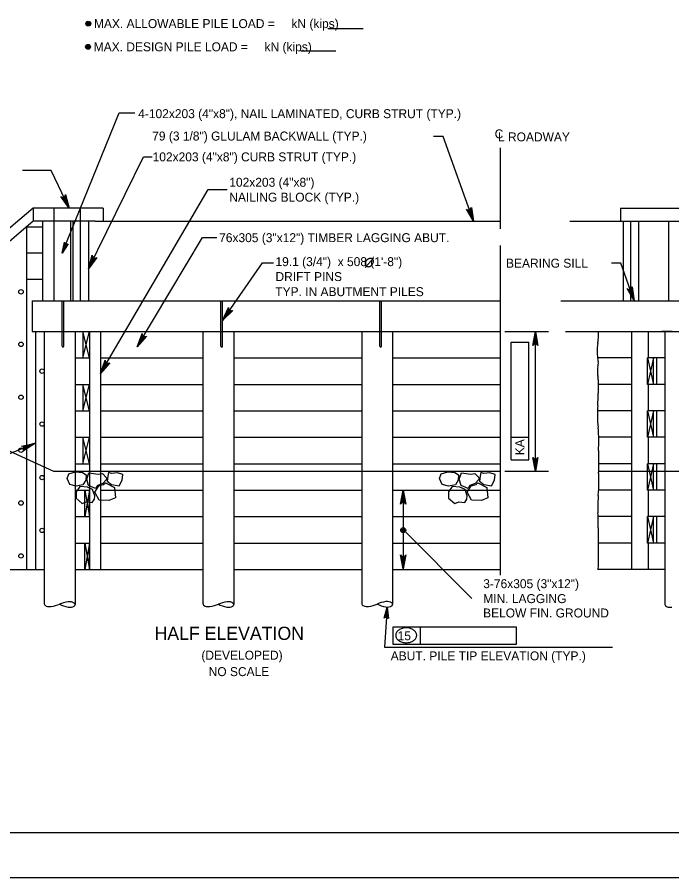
# Model space of a CAD drawing. Extents: x 635440 to 640306, y 296653 to 298484.
# Drawn here: x 638610.8 to 638830, y 296653.5 to 296941.7 of the extents above; entities that cross this region are included whole.
import ezdxf

# ---------------------------------------------------------------- set-up
doc = ezdxf.new("R2010")
doc.units = 0
for name, color, linetype in [('2', 7, 'Continuous'), ('4', 7, 'Continuous'), ('5', 7, 'Continuous'), ('52', 7, 'Continuous'), ('PLT-BNDY', 7, 'Continuous')]:
    doc.layers.add(name, color=color, linetype=linetype)

# ---------------------------------------------------------------- blocks, each defined once
blk = doc.blocks.new('ROCK')
at = {"layer": '4'}
for points in [[(2.36725, 1.088), (2.2065, 0.82625), (2.378625, 0.506625), (2.66975, 0.3095), (3.128875, 0.403375), (3.48475, 0.6775), (3.4915, 1.123375), (3.25625, 1.36725), (2.783625, 1.308375)], [(1.10175, -0.02725), (1.4015, -0.159125), (1.78825, -0.148875), (1.980875, -0.266), (2.343375, 0.09475), (2.27875, 0.5505), (1.969375, 0.883), (1.4225, 0.553625), (1.152875, 0.479), (1.0105, 0.082)], [(0.74675, 0.359875), (0.882, 0.16), (1.072875, -0.144), (0.892, -0.457375), (0.448125, -0.758625), (0.1, -0.49325), (-0.095, -0.146375), (0.202875, 0.1025), (0.579125, 0.219875)], [(2.231375, -0.71725), (2.2025, -0.266375), (2.45475, 0.037125), (2.9085, 0.28875), (3.2995, 0.047625), (3.46875, -0.344), (3.231625, -0.855), (2.92, -0.860375), (2.5765, -1.054625), (2.340375, -0.904375)], [(1.2085, -0.192875), (0.778375, -0.737625), (1.008375, -1.391375), (1.48725, -1.396875), (2.09825, -1.106625), (2.133375, -0.486375), (1.723125, -0.203375), (1.37425, -0.239875)]]:
    blk.add_lwpolyline(points, close=True, dxfattribs=at)

msp = doc.modelspace()

# ---------------------------------------------------------------- linework, layer by layer
at = {"layer": '2'}
msp.add_line((639261.46, 296668.46), (638475.46, 296668.46), dxfattribs=at)
at = {"layer": '4'}
for p, q in [((638616.15, 296877.78), (638554.77, 296825.45)), ((638616.15, 296877.78), (638616.15, 296873.35)), ((638639.57, 296877.78), (638616.15, 296877.78)), ((638623.14, 296877.78), (638623.14, 296873.35)), ((638631.94, 296877.78), (638631.94, 296846.77)), ((638639.57, 296877.78), (638639.57, 296873.35)), ((638812.82, 296877.78), (638841.71, 296877.78)), ((638812.82, 296877.78), (638812.82, 296873.35)), ((638616.15, 296873.35), (638554.77, 296821.02)), ((638636.94, 296873.35), (638616.15, 296873.35)), ((638619.33, 296873.35), (638619.33, 296846.77)), ((638623.14, 296873.35), (638623.14, 296846.77)), ((638628.64, 296873.35), (638628.64, 296846.77)), ((638629.49, 296873.35), (638629.49, 296846.77)), ((638634.7, 296873.35), (638634.7, 296846.77)), ((638636.94, 296873.35), (638772.54, 296873.35)), ((638795.82, 296873.35), (638841.71, 296873.35)), ((638813.64, 296873.35), (638813.64, 296846.77)), ((638816.1, 296873.35), (638816.1, 296846.77)), ((638818.85, 296873.35), (638818.85, 296846.77)), ((638828.81, 296873.35), (638828.81, 296846.77)), ((638613.95, 296871.47), (638613.95, 296793.73)), ((638613.95, 296871.47), (638619.33, 296871.47)), ((638617.51, 296871.49), (638618.44, 296871.49)), ((638613.95, 296862.76), (638619.33, 296862.76)), ((638613.95, 296854.03), (638619.33, 296854.03)), ((638615.81, 296846.77), (638615.81, 296836.44)), ((638615.81, 296846.77), (638772.54, 296846.77)), ((638625.9, 296831.51), (638625.9, 296846.77)), ((638626.46, 296831.51), (638626.46, 296846.77)), ((638679.05, 296831.51), (638679.05, 296846.77)), ((638679.61, 296831.51), (638679.61, 296846.77)), ((638732.21, 296831.51), (638732.21, 296846.77)), ((638732.76, 296831.51), (638732.76, 296846.77)), ((638792.85, 296846.77), (638843.44, 296846.77)), ((638615.81, 296836.44), (638772.54, 296836.44)), ((638616.92, 296836.44), (638616.92, 296756.71)), ((638619.87, 296836.44), (638619.87, 296791.02)), ((638630.2, 296836.44), (638630.2, 296789.62)), ((638632.83, 296836.44), (638632.83, 296827.58)), ((638635.04, 296827.58), (638632.83, 296836.44)), ((638632.83, 296827.58), (638635.04, 296836.44)), ((638635.04, 296836.44), (638635.04, 296827.58)), ((638635.04, 296836.44), (638635.04, 296789.62)), ((638638.68, 296836.44), (638638.68, 296789.62)), ((638673.02, 296836.44), (638673.02, 296789.62)), ((638683.35, 296836.44), (638683.35, 296789.62)), ((638726.18, 296836.44), (638726.18, 296789.62)), ((638736.51, 296836.44), (638736.51, 296789.62)), ((638794.4, 296836.44), (638843.96, 296836.44)), ((638816.51, 296836.44), (638816.51, 296789.62)), ((638822.02, 296836.44), (638822.02, 296827.58)), ((638830.14, 296836.44), (638826.58, 296836.44)), ((638827.67, 296836.44), (638827.67, 296789.62)), ((638630.2, 296827.58), (638635.04, 296827.58)), ((638638.68, 296827.58), (638673.02, 296827.58)), ((638683.35, 296827.58), (638726.18, 296827.58)), ((638736.51, 296827.58), (638772.54, 296827.58)), ((638816.51, 296827.58), (638805.15, 296827.58)), ((638821.85, 296818.72), (638821.85, 296827.58)), ((638821.85, 296827.58), (638823.85, 296818.72)), ((638823.85, 296827.58), (638821.85, 296818.72)), ((638827.67, 296827.58), (638821.85, 296827.58)), ((638823.85, 296818.72), (638823.85, 296827.58)), ((638824.99, 296818.72), (638824.99, 296827.58)), ((638827.67, 296827.58), (638826.58, 296827.58)), ((638560.01, 296818.48), (638622.93, 296789.62)), ((638630.2, 296818.72), (638635.04, 296818.72)), ((638632.83, 296809.86), (638635.04, 296818.72)), ((638635.04, 296809.86), (638632.83, 296818.72)), ((638632.83, 296818.72), (638632.83, 296809.86)), ((638635.04, 296818.72), (638635.04, 296809.86)), ((638638.68, 296818.72), (638673.02, 296818.72)), ((638683.35, 296818.72), (638726.18, 296818.72)), ((638736.51, 296818.72), (638772.54, 296818.72)), ((638816.51, 296818.72), (638805.4, 296818.72)), ((638827.67, 296818.72), (638821.85, 296818.72)), ((638822.02, 296818.72), (638822.02, 296809.86)), ((638630.2, 296809.86), (638635.04, 296809.86)), ((638638.68, 296809.86), (638673.02, 296809.86)), ((638683.35, 296809.86), (638726.18, 296809.86)), ((638736.51, 296809.86), (638772.54, 296809.86)), ((638816.51, 296809.86), (638805.1, 296809.86)), ((638823.85, 296809.86), (638821.85, 296801)), ((638821.85, 296809.86), (638823.85, 296801)), ((638821.85, 296801), (638821.85, 296809.86)), ((638827.67, 296809.86), (638821.85, 296809.86)), ((638823.85, 296801), (638823.85, 296809.86)), ((638824.99, 296801), (638824.99, 296809.86)), ((638630.2, 296801), (638635.04, 296801)), ((638632.83, 296801), (638632.83, 296792.14)), ((638635.04, 296792.14), (638632.83, 296801)), ((638632.83, 296792.14), (638635.04, 296801)), ((638635.04, 296801), (638635.04, 296792.14)), ((638638.68, 296801), (638673.02, 296801)), ((638683.35, 296801), (638726.18, 296801)), ((638736.51, 296801), (638772.54, 296801)), ((638816.51, 296801), (638805.53, 296801)), ((638827.67, 296801), (638821.85, 296801)), ((638822.02, 296801), (638822.02, 296792.14)), ((638613.95, 296793.73), (638613.95, 296756.71)), ((638619.87, 296791.02), (638619.87, 296745.24)), ((638622.93, 296789.62), (638772.54, 296789.62)), ((638630.2, 296792.14), (638635.04, 296792.14)), ((638630.2, 296789.62), (638630.2, 296744.97)), ((638635.04, 296789.62), (638635.04, 296756.71)), ((638638.68, 296792.14), (638673.02, 296792.14)), ((638638.68, 296789.62), (638638.68, 296756.71)), ((638673.02, 296789.62), (638673.02, 296745.24)), ((638683.35, 296792.14), (638726.18, 296792.14)), ((638683.35, 296789.62), (638683.35, 296744.97)), ((638726.18, 296789.62), (638726.18, 296745.29)), ((638736.51, 296792.14), (638772.54, 296792.14)), ((638736.51, 296789.62), (638736.51, 296745.02)), ((638816.51, 296792.14), (638805.39, 296792.14)), ((638805.45, 296789.62), (638834.94, 296789.62)), ((638816.51, 296789.62), (638816.51, 296756.71)), ((638827.67, 296792.14), (638821.85, 296792.14)), ((638823.85, 296792.14), (638821.85, 296783.28)), ((638821.85, 296792.14), (638823.85, 296783.28)), ((638821.85, 296783.28), (638821.85, 296792.14)), ((638823.85, 296783.28), (638823.85, 296792.14)), ((638824.99, 296783.28), (638824.99, 296792.14)), ((638827.67, 296789.62), (638827.67, 296744.98)), ((638630.2, 296783.28), (638635.04, 296783.28)), ((638635.04, 296783.28), (638633.5, 296774.43)), ((638633.5, 296783.28), (638635.04, 296774.43)), ((638633.5, 296774.43), (638633.5, 296783.28)), ((638635.04, 296774.43), (638635.04, 296783.28)), ((638638.68, 296783.28), (638673.02, 296783.28)), ((638683.35, 296783.28), (638726.18, 296783.28)), ((638736.51, 296783.28), (638772.54, 296783.28)), ((638816.51, 296783.28), (638805.47, 296783.28)), ((638827.67, 296783.28), (638821.85, 296783.28)), ((638822.02, 296783.28), (638822.02, 296774.43)), ((638630.2, 296774.43), (638635.04, 296774.43)), ((638638.68, 296774.43), (638673.02, 296774.43)), ((638683.35, 296774.43), (638726.18, 296774.43)), ((638736.51, 296774.43), (638772.54, 296774.43)), ((638816.51, 296774.43), (638805.29, 296774.43)), ((638827.67, 296774.43), (638821.85, 296774.43)), ((638821.85, 296765.57), (638821.85, 296774.43)), ((638821.85, 296774.43), (638823.85, 296765.57)), ((638823.85, 296774.43), (638821.85, 296765.57)), ((638823.85, 296765.57), (638823.85, 296774.43)), ((638824.99, 296765.57), (638824.99, 296774.43)), ((638630.2, 296765.57), (638635.04, 296765.57)), ((638633.5, 296756.71), (638633.5, 296765.57)), ((638633.5, 296765.57), (638635.04, 296756.71)), ((638635.04, 296765.57), (638633.5, 296756.71)), ((638635.04, 296756.71), (638635.04, 296765.57)), ((638638.68, 296765.57), (638673.02, 296765.57)), ((638683.35, 296765.57), (638726.18, 296765.57)), ((638736.51, 296765.57), (638772.54, 296765.57)), ((638816.51, 296765.57), (638805.38, 296765.57)), ((638827.67, 296765.57), (638821.85, 296765.57)), ((638822.02, 296765.57), (638822.02, 296756.71)), ((638600.2, 296756.71), (638619.87, 296756.71)), ((638630.2, 296756.71), (638673.02, 296756.71)), ((638631.44, 296756.71), (638635.87, 296756.71)), ((638683.35, 296756.71), (638726.18, 296756.71)), ((638736.51, 296756.71), (638772.54, 296756.71)), ((638827.67, 296756.71), (638805.38, 296756.71))]:
    msp.add_line(p, q, dxfattribs=at)
for centre in [(638612.09, 296849.73), (638612.09, 296832.14), (638619.15, 296823.15), (638612.09, 296814.42), (638619.15, 296805.43), (638612.09, 296796.7), (638619.16, 296787.52), (638612.09, 296778.99), (638619.16, 296769.81), (638612.09, 296761.27)]:
    msp.add_circle(centre, 0.738, dxfattribs=at)
for centre, radius, start, end in [((638784.03, 296834.83), 21.4, 0, 4.3004), ((638772.65, 296838.02), 32.98, 350.2251, 352.7773), ((638797.84, 296834.83), 7.59, 352.7773, 0), ((638626.18, 296831.55), 0.28, 188.6735, 351.3265), ((638679.33, 296831.55), 0.28, 188.6735, 351.3265), ((638732.48, 296831.55), 0.28, 188.6735, 351.3265), ((638822.87, 296830.01), 17.89, 174.8504, 180), ((638826.95, 296830.01), 21.97, 180, 184.6462), ((638815.06, 296830.72), 10.05, 170.2251, 174.8504), ((638810.87, 296828.71), 5.84, 184.6462, 194.0958), ((638799.09, 296825.75), 6.31, 5.005, 14.0958), ((638810.87, 296823.12), 5.83, 165.3447, 183.5807), ((638800.37, 296825.86), 5.02, 345.3447, 5.005), ((638817.48, 296823.53), 12.45, 183.5807, 190.7194), ((638797.79, 296819.8), 7.59, 1.5728, 10.7194), ((638749.44, 296818.48), 55.96, 0, 1.5729), ((638638.13, 296818.48), 167.27, 359.0903, 0), ((638730.56, 296817.01), 74.82, 355.9277, 359.0903), ((638862.4, 296807.62), 57.35, 175.9277, 179.5403), ((638833.64, 296807.85), 28.59, 179.5403, 187.1963), ((638772.61, 296800.15), 32.93, 0.063, 7.1963), ((638731.12, 296800.1), 74.41, 357.2609, 0.063), ((638872.51, 296793.34), 67.13, 177.2609, 180.2111), ((638898.34, 296793.43), 92.96, 180.2111, 182.5002), ((638728.48, 296786.02), 77.05, 359.9858, 2.5002), ((638748.66, 296786.01), 56.88, 355.4372, 359.9858), ((638850.67, 296777.87), 45.46, 175.4372, 180.5256), ((638893.93, 296778.27), 88.72, 180.5256, 181.6562), ((638075.42, 296754.6), 730.13, 1.26208, 1.65618), ((638730.81, 296769.04), 74.59, 0, 1.2621), ((634573.88, 296769.04), 4231.51, 359.83244, 0)]:
    msp.add_arc(centre, radius, start, end, dxfattribs=at)
for centre, major_axis, start_param, end_param in [((638621.7, 296745.19), (-1.83, 0.05), 0, 1.827597), ((638619.94, 296747.82), (-7.3, 0.19), 1.89032, 2.356194), ((638630.13, 296742.38), (7.3, -0.19), 1.89032, 2.356194), ((638630.27, 296747.55), (7.3, -0.19), 3.926991, 4.392865), ((638628.37, 296745.01), (1.83, -0.05), 4.455588, 8.110783), ((638674.86, 296745.19), (-1.83, 0.05), 0, 1.827597), ((638673.09, 296747.82), (-7.3, 0.19), 1.89032, 2.356194), ((638683.29, 296742.38), (7.3, -0.19), 1.89032, 2.356194), ((638683.42, 296747.55), (7.3, -0.19), 3.926991, 4.392865), ((638681.53, 296745.01), (1.83, -0.05), 4.455588, 8.110783), ((638728.01, 296745.25), (-1.83, 0.05), 0, 1.827597), ((638726.24, 296747.88), (-7.31, 0.19), 1.89032, 2.356194), ((638736.44, 296742.44), (7.31, -0.19), 1.89032, 2.356194), ((638736.58, 296747.6), (7.31, -0.19), 3.926991, 4.392865), ((638734.68, 296745.07), (1.83, -0.05), 4.455588, 8.110783), ((638829.5, 296744.98), (-1.83, 0), 0, 1.827597)]:
    msp.add_ellipse(centre, major_axis=major_axis, ratio=0.5, start_param=start_param, end_param=end_param, dxfattribs=at)
at = {"layer": '5'}
for p, q in [((638714.8, 296937.91), (638726.65, 296937.91)), ((638705.83, 296930.47), (638717.45, 296930.47)), ((638644.93, 296909.69), (638650.16, 296909.69)), ((638753.44, 296901.72), (638750.22, 296901.72)), ((638763.61, 296873.35), (638753.44, 296901.72)), ((638772.54, 296897.92), (638772.54, 296870.83)), ((638653.15, 296894.9), (638656.01, 296894.9)), ((638622.19, 296890.36), (638612.62, 296890.36)), ((638674.73, 296884.01), (638681.09, 296884.01)), ((638672.81, 296867.9), (638677.65, 296867.9)), ((638772.54, 296865.25), (638772.54, 296754.86)), ((638727.28, 296857.9), (638730.08, 296860.96)), ((638774.08, 296836.44), (638788.72, 296836.44)), ((638784.29, 296789.62), (638784.29, 296836.44)), ((638776.17, 296793.49), (638776.17, 296832.86)), ((638776.17, 296832.86), (638782.07, 296832.86)), ((638782.07, 296793.49), (638782.07, 296832.86)), ((638776.17, 296801.05), (638782.07, 296801.05)), ((638776.17, 296793.49), (638782.07, 296793.49)), ((638774.08, 296789.62), (638788.72, 296789.62)), ((638740.06, 296783.28), (638740.06, 296756.93)), ((638740.06, 296770.11), (638762.99, 296747.05)), ((638734.67, 296744.06), (638733.74, 296730.72)), ((638736.69, 296737.53), (638777.9, 296737.53)), ((638736.69, 296731.62), (638736.69, 296737.53)), ((638745.86, 296731.62), (638745.86, 296737.53)), ((638777.9, 296737.53), (638777.9, 296731.62)), ((638733.74, 296730.72), (638810.07, 296730.72)), ((638777.9, 296731.62), (638736.69, 296731.62))]:
    msp.add_line(p, q, dxfattribs=at)
for points in [[(638625.87, 296862.66), (638644.93, 296909.69)], [(638634.7, 296857.4), (638653.15, 296894.9)], [(638628.18, 296877.78), (638622.19, 296890.36)], [(638628.18, 296877.78), (638625.39, 296881.61), (638625.77, 296881.39), (638626.13, 296881.36), (638626.44, 296881.44), (638626.7, 296881.63), (638626.9, 296881.93), (638626.97, 296882.36), (638628.18, 296877.78), (638626.9, 296881.93), (638626.7, 296881.63), (638628.18, 296877.78), (638626.44, 296881.44), (638626.13, 296881.36), (638628.18, 296877.78), (638625.77, 296881.39)], [(638638.68, 296822.38), (638674.73, 296884.01)], [(638763.61, 296873.35), (638761.21, 296877.44), (638761.57, 296877.18), (638761.92, 296877.12), (638762.24, 296877.17), (638762.51, 296877.33), (638762.74, 296877.61), (638762.86, 296878.03), (638763.61, 296873.35), (638762.74, 296877.61), (638762.51, 296877.33), (638763.61, 296873.35), (638762.24, 296877.17), (638761.92, 296877.12), (638763.61, 296873.35), (638761.57, 296877.18)], [(638650.97, 296831.31), (638672.81, 296867.9)], [(638625.87, 296862.66), (638626.62, 296866.38), (638626.7, 296866.04), (638626.87, 296865.81), (638627.09, 296865.68), (638627.34, 296865.62), (638627.62, 296865.67), (638627.91, 296865.86), (638625.87, 296862.66), (638627.62, 296865.67), (638627.34, 296865.62), (638625.87, 296862.66), (638627.09, 296865.68), (638626.87, 296865.81), (638625.87, 296862.66), (638626.7, 296866.04)], [(638679.61, 296840.18), (638692.98, 296859.41), (638696.68, 296859.41)], [(638817.36, 296846.77), (638812.95, 296859.39), (638809.82, 296859.39)], [(638817.36, 296846.77), (638815, 296850.88), (638815.35, 296850.62), (638815.7, 296850.55), (638816.02, 296850.61), (638816.3, 296850.76), (638816.53, 296851.04), (638816.65, 296851.46), (638817.36, 296846.77), (638816.53, 296851.04), (638816.3, 296850.76), (638817.36, 296846.77), (638816.02, 296850.61), (638815.7, 296850.55), (638817.36, 296846.77), (638815.35, 296850.62)], [(638679.61, 296840.18), (638681.55, 296844.51), (638681.55, 296844.07), (638681.7, 296843.74), (638681.93, 296843.52), (638682.22, 296843.38), (638682.58, 296843.36), (638682.99, 296843.51), (638679.61, 296840.18), (638682.58, 296843.36), (638682.22, 296843.38), (638679.61, 296840.18), (638681.93, 296843.52), (638681.7, 296843.74), (638679.61, 296840.18), (638681.55, 296844.07)], [(638650.97, 296831.31), (638652.61, 296835.76), (638652.63, 296835.32), (638652.81, 296835), (638653.05, 296834.79), (638653.34, 296834.68), (638653.71, 296834.68), (638654.11, 296834.86), (638650.97, 296831.31), (638653.71, 296834.68), (638653.34, 296834.68), (638650.97, 296831.31), (638653.05, 296834.79), (638652.81, 296835), (638650.97, 296831.31), (638652.63, 296835.32)], [(638784.29, 296836.44), (638785.16, 296831.78), (638784.92, 296832.13), (638784.6, 296832.32), (638784.29, 296832.37), (638783.98, 296832.32), (638783.67, 296832.13), (638783.42, 296831.78), (638784.29, 296836.44), (638783.67, 296832.13), (638783.98, 296832.32), (638784.29, 296836.44), (638784.29, 296832.37), (638784.6, 296832.32), (638784.29, 296836.44), (638784.92, 296832.13)], [(638638.68, 296822.38), (638640.28, 296826.85), (638640.31, 296826.41), (638640.49, 296826.09), (638640.73, 296825.89), (638641.03, 296825.78), (638641.39, 296825.78), (638641.79, 296825.97), (638638.68, 296822.38), (638641.39, 296825.78), (638641.03, 296825.78), (638638.68, 296822.38), (638640.73, 296825.89), (638640.49, 296826.09), (638638.68, 296822.38), (638640.31, 296826.41)], [(638616.92, 296799), (638547.37, 296770.44)], [(638616.92, 296799), (638612.94, 296796.42), (638613.18, 296796.78), (638613.23, 296797.14), (638613.16, 296797.45), (638612.99, 296797.72), (638612.7, 296797.94), (638612.27, 296798.03), (638616.92, 296799), (638612.7, 296797.94), (638612.99, 296797.72), (638616.92, 296799), (638613.16, 296797.45), (638613.23, 296797.14), (638616.92, 296799), (638613.18, 296796.78)], [(638784.29, 296789.62), (638783.42, 296794.28), (638783.67, 296793.92), (638783.98, 296793.73), (638784.29, 296793.68), (638784.6, 296793.73), (638784.92, 296793.92), (638785.16, 296794.28), (638784.29, 296789.62), (638784.92, 296793.92), (638784.6, 296793.73), (638784.29, 296789.62), (638784.29, 296793.68), (638783.98, 296793.73), (638784.29, 296789.62), (638783.67, 296793.92)], [(638740.06, 296783.28), (638740.94, 296778.62), (638740.69, 296778.98), (638740.38, 296779.17), (638740.06, 296779.22), (638739.75, 296779.17), (638739.44, 296778.98), (638739.19, 296778.62), (638740.06, 296783.28), (638739.44, 296778.98), (638739.75, 296779.17), (638740.06, 296783.28), (638740.06, 296779.22), (638740.38, 296779.17), (638740.06, 296783.28), (638740.69, 296778.98)], [(638740.06, 296756.93), (638739.19, 296761.59), (638739.44, 296761.23), (638739.75, 296761.05), (638740.06, 296760.99), (638740.38, 296761.05), (638740.69, 296761.23), (638740.94, 296761.59), (638740.06, 296756.93), (638740.69, 296761.23), (638740.38, 296761.05), (638740.06, 296756.93), (638740.06, 296760.99), (638739.75, 296761.05), (638740.06, 296756.93), (638739.44, 296761.23)], [(638734.67, 296744.06), (638735.11, 296740.29), (638734.93, 296740.6), (638734.69, 296740.76), (638734.45, 296740.82), (638734.19, 296740.8), (638733.94, 296740.67), (638733.72, 296740.39), (638734.67, 296744.06), (638733.94, 296740.67), (638734.19, 296740.8), (638734.67, 296744.06), (638734.45, 296740.82), (638734.69, 296740.76), (638734.67, 296744.06), (638734.93, 296740.6)]]:
    msp.add_lwpolyline(points, dxfattribs=at)
for points in [[(638628.18, 296877.78), (638627.14, 296880.55), (638626.69, 296880.34)], [(638763.09, 296876.18), (638762.2, 296875.87), (638763.59, 296873.35)], [(638817.36, 296846.77), (638816.61, 296849.64), (638816.15, 296849.48)], [(638679.61, 296840.18), (638681.5, 296842.47), (638681.09, 296842.75)], [(638783.8, 296833.48), (638784.78, 296833.48), (638784.29, 296836.44)], [(638650.97, 296831.31), (638652.69, 296833.72), (638652.27, 296833.97)], [(638638.68, 296822.38), (638640.38, 296824.81), (638639.96, 296825.06)], [(638616.92, 296799), (638614.09, 296798.1), (638614.28, 296797.65)], [(638783.8, 296792.57), (638784.78, 296792.57), (638784.29, 296789.62)], [(638739.57, 296780.33), (638740.56, 296780.33), (638740.06, 296783.28)], [(638739.57, 296759.88), (638740.56, 296759.88), (638740.06, 296756.93)]]:
    msp.add_lwpolyline(points, close=True, dxfattribs=at)
for centre, radius in [((638634.63, 296939.56), 0.833), ((638634.63, 296939.56), 0.625), ((638634.63, 296939.56), 0.417), ((638634.63, 296939.56), 0.208), ((638634.54, 296931.8), 0.833), ((638634.54, 296931.8), 0.625), ((638634.54, 296931.8), 0.417), ((638634.54, 296931.8), 0.208), ((638740.06, 296769.91), 0.833), ((638740.06, 296769.91), 0.417)]:
    msp.add_circle(centre, radius, dxfattribs=at)
for centre, radius, start, end in [((638739.39, 296734.68), 1.83, 149.9767, 180), ((638739.39, 296734.68), 1.83, 180, 210.0233), ((638740.19, 296734.21), 2.76, 125.6316, 149.9767), ((638740.72, 296733.48), 3.66, 106.5358, 125.6316), ((638741.06, 296732.32), 4.87, 90, 106.5358), ((638741.06, 296732.32), 4.87, 73.4642, 90), ((638741.41, 296733.48), 3.66, 54.3684, 73.4642), ((638741.93, 296734.21), 2.76, 30.0233, 54.3684), ((638742.74, 296734.68), 1.83, 0, 30.0233), ((638742.74, 296734.68), 1.83, 329.9767, 0), ((638740.19, 296735.14), 2.76, 210.0233, 234.3684), ((638740.72, 296735.88), 3.66, 234.3684, 253.4642), ((638741.06, 296737.04), 4.87, 253.4642, 270), ((638741.06, 296737.04), 4.87, 270, 286.5358), ((638741.41, 296735.88), 3.66, 286.5358, 305.6316), ((638741.93, 296735.14), 2.76, 305.6316, 329.9767)]:
    msp.add_arc(centre, radius, start, end, dxfattribs=at)
msp.add_spline([(638729.79, 296860.66), (638729.57, 296860.83), (638729.35, 296860.89), (638729.07, 296860.92), (638728.92, 296860.92), (638728.65, 296860.86), (638728.4, 296860.74), (638728.23, 296860.65), (638727.9, 296860.38), (638727.64, 296860.04), (638727.48, 296859.73), (638727.39, 296859.44), (638727.36, 296859.17), (638727.39, 296858.94), (638727.5, 296858.61), (638727.62, 296858.44), (638727.86, 296858.26), (638728.23, 296858.17), (638728.64, 296858.18), (638729.16, 296858.42), (638729.54, 296858.75), (638729.83, 296859.14), (638730.02, 296859.56), (638730.08, 296860.02), (638730, 296860.31), (638729.8, 296860.66)], degree=3, dxfattribs=at)
at = {"layer": '52'}
msp.add_lwpolyline([(638634.7, 296857.4), (638635.97, 296861.96), (638636.03, 296861.53), (638636.23, 296861.23), (638636.49, 296861.04), (638636.79, 296860.95), (638637.16, 296860.98), (638637.54, 296861.19), (638634.7, 296857.4), (638637.16, 296860.98), (638636.79, 296860.95), (638634.7, 296857.4), (638636.49, 296861.04), (638636.23, 296861.23), (638634.7, 296857.4), (638636.03, 296861.53)], dxfattribs=at)
at = {"layer": 'PLT-BNDY'}
msp.add_lwpolyline([(638435.46, 297247.46), (639276.46, 297247.46), (639276.46, 296653.46), (638435.46, 296653.46)], close=True, dxfattribs=at)

# ---------------------------------------------------------------- block references
at = {"layer": '5', "xscale": 4.921475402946, "yscale": -4.921475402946, "rotation": -156.2166383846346}
for p in [(638645.48, 296789.04), (638770.14, 296789.04)]:
    msp.add_blockref('ROCK', p, dxfattribs=at)

# ---------------------------------------------------------------- texts
at = {"layer": '5'}
for s, height, p in [('MAX. ALLOWABLE PILE LOAD =     kN (kips)', 3.0001, (638636.52, 296938.08)), ('MAX. DESIGN PILE LOAD =     kN (kips)', 3.0001, (638636.44, 296930.31)), ('4-102x203 (4"x8"), NAIL LAMINATED, CURB STRUT (TYP.)', 3.0001, (638651.34, 296907.91)), ('79 (3 1/8") GLULAM BACKWALL (TYP.)', 3.0001, (638656.02, 296900.42)), ('C', 3, (638770.66, 296901.14)), ('L ROADWAY', 3, (638771.78, 296900.13)), ('102x203 (4"x8") CURB STRUT (TYP.)', 3.0001, (638656.16, 296893.44)), ('102x203 (4"x8")', 3.0001, (638681.83, 296884.93)), ('NAILING BLOCK (TYP.)', 3.0001, (638681.83, 296879.93)), ('76x305 (3"x12") TIMBER LAGGING ABUT.', 3.0001, (638678.43, 296866.37)), ('19.1 (3/4")  x 508 (1\'-8")', 3.0001, (638697.29, 296858.34)), ('BEARING SILL', 3.0001, (638774.47, 296857.83)), ('DRIFT PINS', 3, (638697.29, 296853.34)), ('TYP. IN ABUTMENT PILES', 3.0001, (638697.22, 296848.29)), ('3-76x305 (3"x12")', 3.0001, (638766.84, 296750.47)), ('MIN. LAGGING', 3.0001, (638766.84, 296745.47)), ('BELOW FIN. GROUND', 3.0001, (638766.79, 296740.66)), ('HALF ELEVATION', 4.4294, (638656.8, 296733.13)), ('15', 3, (638738.18, 296733.01)), ('(DEVELOPED)', 3.0001, (638672.49, 296726.51)), ('ABUT. PILE TIP ELEVATION (TYP.)', 3.0001, (638735.87, 296726.29)), ('NO SCALE', 3, (638674.92, 296721.01))]:
    msp.add_text(s, height=height, dxfattribs=at).set_placement(p)
msp.add_text('KA', height=3, rotation=90, dxfattribs=at).set_placement((638780.57, 296795))

doc.saveas('drawing.dxf')
